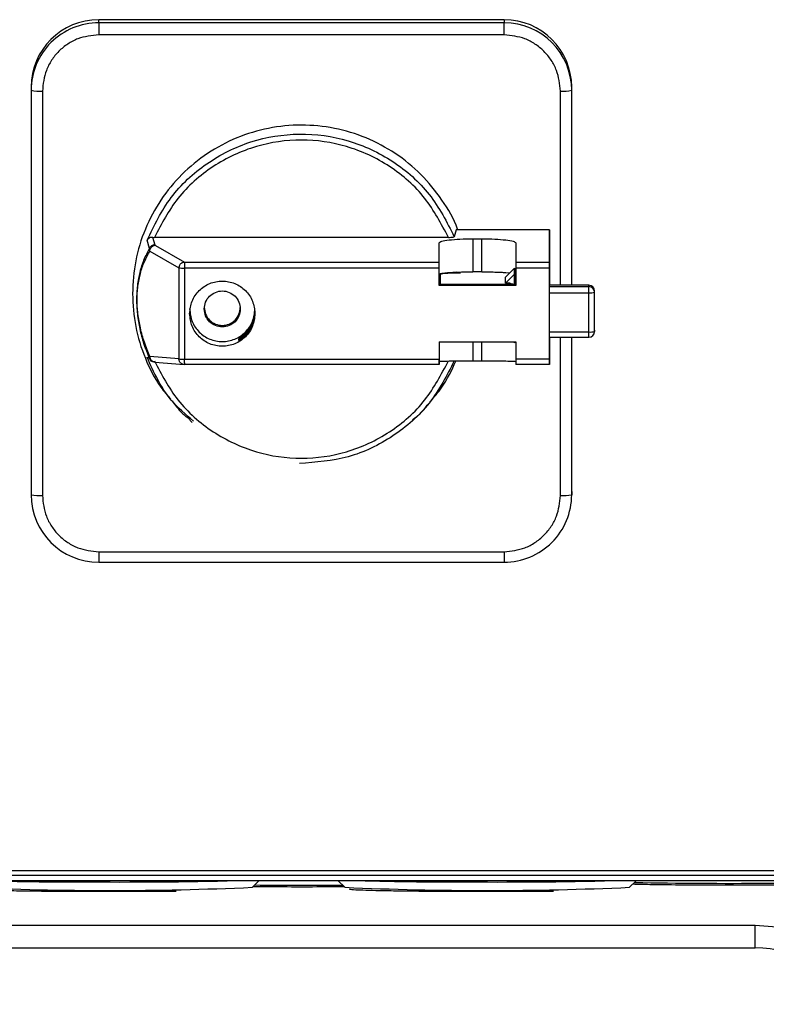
# Model space of a CAD drawing. Header units: inches. Extents: x 170 to 312, y 215 to 248.
# Tile 415 of 656: x 231.0655 to 231.1525, y 241.9115 to 242.0262. Entities that reach past the tile are written whole.
import ezdxf

# ---------------------------------------------------------------- set-up
doc = ezdxf.new("R2010")
doc.units = ezdxf.units.IN
doc.header["$LTSCALE"] = 0.25
doc.header["$MEASUREMENT"] = 0
doc.layers.add('MOTOR RH', color=7, linetype='Continuous')

msp = doc.modelspace()

# ---------------------------------------------------------------- linework, layer by layer
at = {"layer": 'MOTOR RH'}
for p, q in [((231.074680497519, 242.0258700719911), (231.07468070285, 242.02623557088)), ((231.1219245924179, 242.0258699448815), (231.074680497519, 242.0258700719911)), ((231.1219247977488, 242.0262354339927), (231.07468070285, 242.02623557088)), ((231.1219247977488, 242.0262354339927), (231.1219245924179, 242.0258699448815)), ((231.1219245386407, 242.0244694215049), (231.0746804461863, 242.0244695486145)), ((231.0668066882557, 242.0183806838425), (231.0668064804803, 242.0180151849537)), ((231.1297986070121, 242.0180150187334), (231.1297988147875, 242.0183805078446)), ((231.1297988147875, 241.9952867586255), (231.1297988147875, 242.0183805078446)), ((231.0668064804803, 242.0180151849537), (231.0668064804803, 241.970885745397)), ((231.0681187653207, 242.0179238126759), (231.0681187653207, 241.9707943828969)), ((231.1284862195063, 241.9952867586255), (231.1284862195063, 242.0179236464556)), ((231.1163509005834, 242.0017539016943), (231.1161196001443, 242.0009498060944)), ((231.1272137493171, 242.0017538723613), (231.1163509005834, 242.0017539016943)), ((231.1272125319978, 241.9979900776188), (231.1272137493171, 242.0017538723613)), ((231.1272137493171, 242.0017538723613), (231.1272137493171, 241.9952867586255)), ((231.0805991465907, 241.9995673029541), (231.0803184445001, 242.0005282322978)), ((231.0809522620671, 242.0008783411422), (231.0812154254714, 241.9999984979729)), ((231.0809522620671, 242.0008783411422), (231.0811803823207, 242.000874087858)), ((231.1154238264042, 242.0008739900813), (231.0811803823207, 242.000874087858)), ((231.0812154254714, 241.9999984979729), (231.0812865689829, 241.9999304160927)), ((231.0812865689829, 241.9999304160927), (231.0846688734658, 241.9979901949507)), ((231.1143516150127, 241.9952561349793), (231.1143523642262, 242.0002340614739)), ((231.1143516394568, 241.9979901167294), (231.1143523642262, 242.0002340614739)), ((231.118289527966, 242.0007140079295), (231.1193393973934, 242.0007139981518)), ((231.118289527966, 242.0007140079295), (231.118289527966, 241.9968551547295)), ((231.1193393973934, 241.9968551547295), (231.1193393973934, 242.0007139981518)), ((231.1232762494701, 242.0002340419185), (231.1232755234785, 241.9979900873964)), ((231.0806447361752, 241.9992696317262), (231.0805991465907, 241.9995673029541)), ((231.0806447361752, 241.9992696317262), (231.0840270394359, 241.9973294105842)), ((231.0846688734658, 241.9979901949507), (231.1143516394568, 241.9979901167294)), ((231.1232755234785, 241.9979900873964), (231.1272125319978, 241.9979900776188)), ((231.0840270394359, 241.9973294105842), (231.0840270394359, 241.9867096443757)), ((231.1143516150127, 241.9972931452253), (231.0846688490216, 241.9972932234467)), ((231.0846688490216, 241.9972932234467), (231.0846688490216, 241.9866734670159)), ((231.1143516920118, 241.9953931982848), (231.1143523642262, 241.9965810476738)), ((231.1144766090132, 241.9965565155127), (231.1144759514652, 241.9953931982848)), ((231.1193393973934, 241.9968551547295), (231.118289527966, 241.9968551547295)), ((231.1220875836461, 241.9955410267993), (231.1231374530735, 241.9965883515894)), ((231.1220879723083, 241.9962263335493), (231.1231378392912, 241.9972736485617)), ((231.1221232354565, 241.996774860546), (231.1225975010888, 241.9967346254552)), ((231.1231378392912, 241.9972736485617), (231.1231374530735, 241.9965883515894)), ((231.1231374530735, 241.9965883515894), (231.1231374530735, 241.9953931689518)), ((231.1231381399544, 241.9953931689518), (231.1231378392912, 241.9972736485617)), ((231.1231378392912, 241.9962263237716), (231.1231381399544, 241.9967562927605)), ((231.1272125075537, 241.9972931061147), (231.1232754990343, 241.9972931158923)), ((231.1232754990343, 241.9972931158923), (231.1232754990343, 241.995256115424)), ((231.1272125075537, 241.9866733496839), (231.1272125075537, 241.9972931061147)), ((231.1272136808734, 241.9973302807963), (231.127212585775, 241.9953931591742)), ((231.1143516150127, 241.9952561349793), (231.1143516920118, 241.9953931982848)), ((231.1232755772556, 241.9953931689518), (231.1143516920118, 241.9953931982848)), ((231.1220875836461, 241.9955410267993), (231.1220879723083, 241.9962263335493)), ((231.1224812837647, 241.9955410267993), (231.1220875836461, 241.9955410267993)), ((231.1224812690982, 241.9955136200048), (231.1224812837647, 241.9955410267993)), ((231.1317987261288, 241.9952867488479), (231.127212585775, 241.9952867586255)), ((231.1317987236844, 241.9952851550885), (231.127212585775, 241.9952851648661)), ((231.1317986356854, 241.9951298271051), (231.1317987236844, 241.9952851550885)), ((231.1317987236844, 241.9952851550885), (231.1317987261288, 241.9952867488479)), ((231.1232754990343, 241.995256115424), (231.1143516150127, 241.9952561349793)), ((231.127212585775, 241.9951298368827), (231.1317986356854, 241.9951298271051)), ((231.127212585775, 241.9944295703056), (231.1317986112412, 241.9944295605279)), ((231.1324548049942, 241.9898932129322), (231.1324548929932, 241.9946305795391)), ((231.1324548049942, 241.994475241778), (231.1324548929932, 241.9946305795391)), ((231.127212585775, 241.9898475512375), (231.1317986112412, 241.9898475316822)), ((231.1324548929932, 241.990048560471), (231.1324548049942, 241.9898932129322)), ((231.0910107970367, 241.9888475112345), (231.0910109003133, 241.9890302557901)), ((231.0910109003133, 241.9890302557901), (231.0912461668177, 241.9890302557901)), ((231.1143516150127, 241.988710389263), (231.1232754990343, 241.9887103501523)), ((231.1143523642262, 241.988710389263), (231.1143523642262, 241.9863822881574)), ((231.118289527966, 241.9887103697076), (231.118289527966, 241.9864505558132)), ((231.1193393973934, 241.9864505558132), (231.1193393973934, 241.9887103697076)), ((231.1231374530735, 241.9886025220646), (231.1230293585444, 241.9887103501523)), ((231.1231374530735, 241.9886025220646), (231.1231375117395, 241.9887103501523)), ((231.1231374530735, 241.9887103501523), (231.1231374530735, 241.9886025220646)), ((231.1232754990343, 241.9887103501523), (231.1232754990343, 241.9866733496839)), ((231.127212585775, 241.9892370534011), (231.1317986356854, 241.9892370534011)), ((231.127212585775, 241.9888474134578), (231.1272128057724, 241.9892370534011)), ((231.1272137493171, 241.9892370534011), (231.1272137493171, 241.986598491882)), ((231.1284862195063, 241.9707942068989), (231.1284862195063, 241.9892370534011)), ((231.1297986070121, 241.970885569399), (231.1297986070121, 241.9892370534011)), ((231.0803184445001, 241.9869058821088), (231.0805991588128, 241.9867799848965)), ((231.0806447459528, 241.9869857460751), (231.0805991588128, 241.9867799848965)), ((231.0840270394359, 241.9867096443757), (231.0806447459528, 241.9869857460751)), ((231.0806638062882, 241.9865420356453), (231.0809306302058, 241.9864137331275)), ((231.080885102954, 241.9864379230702), (231.0810220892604, 241.9863975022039)), ((231.0812279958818, 241.9863416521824), (231.084640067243, 241.9860631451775)), ((231.0846688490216, 241.9866734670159), (231.1143516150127, 241.9866733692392)), ((231.1143523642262, 241.9863822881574), (231.1143516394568, 241.9860629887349)), ((231.1193393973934, 241.9864505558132), (231.118289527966, 241.9864505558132)), ((231.1272125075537, 241.9866733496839), (231.1232754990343, 241.9866733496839)), ((231.1272137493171, 241.986598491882), (231.1272125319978, 241.9860629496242)), ((231.1143516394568, 241.9860629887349), (231.0846688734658, 241.9860630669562)), ((231.1272125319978, 241.9860629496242), (231.1232755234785, 241.9860629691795)), ((231.0852931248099, 241.9795756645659), (231.0855898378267, 241.9793150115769)), ((231.1109980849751, 241.9793006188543), (231.1112951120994, 241.9795609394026)), ((231.1297988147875, 241.9712510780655), (231.1297986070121, 241.970885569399)), ((231.0746804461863, 241.9642486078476), (231.1219245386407, 241.9642484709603)), ((231.0746804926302, 241.9630276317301), (231.121924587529, 241.9630275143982)), ((231.0264982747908, 241.9271116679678), (231.1700949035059, 241.9271116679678)), ((231.0264983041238, 241.9265625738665), (231.1700949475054, 241.9265625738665)), ((231.0116838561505, 241.9259513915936), (231.1849122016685, 241.9259513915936)), ((231.0532802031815, 241.9259494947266), (231.1433235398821, 241.9259494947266)), ((231.0925860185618, 241.925145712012), (231.0933900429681, 241.9259494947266)), ((231.1025575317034, 241.9259494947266), (231.1033615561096, 241.925145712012)), ((231.1365492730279, 241.925145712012), (231.1373532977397, 241.9259494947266)), ((231.1433412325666, 241.9259513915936), (231.1433235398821, 241.9259494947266)), ((231.1433235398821, 241.9259494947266), (231.1433235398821, 241.9259513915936)), ((231.1511867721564, 241.9207001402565), (231.0454169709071, 241.9207001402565)), ((231.0454169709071, 241.9180754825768), (231.1511867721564, 241.9180754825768))]:
    msp.add_line(p, q, dxfattribs=at)
at = {"layer": 'MOTOR RH', "flags": 128}
for points in [[(231.074680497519, 242.0258700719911), (231.0746804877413, 242.0258270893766), (231.0746804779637, 242.0257354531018), (231.074680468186, 242.0255986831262), (231.0746804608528, 242.0254220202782), (231.0746804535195, 242.0252122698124), (231.0746804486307, 242.0249774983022), (231.0746804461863, 242.0247267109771), (231.0746804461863, 242.0244695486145)], [(231.1219245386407, 242.0244694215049), (231.1219245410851, 242.0247265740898), (231.1219245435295, 242.0249773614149), (231.1219245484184, 242.0252121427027), (231.1219245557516, 242.0254218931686), (231.1219245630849, 242.0255985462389), (231.1219245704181, 242.0257353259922), (231.1219245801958, 242.0258269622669), (231.1219245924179, 242.0258699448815)], [(231.1317986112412, 241.9945581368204), (231.1317986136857, 241.9946835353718), (231.1317986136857, 241.9948009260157), (231.1317986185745, 241.9949057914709), (231.1317986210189, 241.994994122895), (231.1317986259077, 241.9950625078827), (231.1317986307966, 241.9951083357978), (231.1317986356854, 241.9951298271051)], [(231.1317986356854, 241.9892370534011), (231.1317986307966, 241.9892423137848), (231.1317986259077, 241.9892709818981), (231.1317986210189, 241.9893235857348), (231.1317986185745, 241.9893980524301), (231.1317986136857, 241.9894915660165), (231.1317986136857, 241.989600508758), (231.1317986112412, 241.9897207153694), (231.1317986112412, 241.9945581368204)], [(231.0746804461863, 241.9642486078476), (231.0746804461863, 241.9639949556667), (231.0746804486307, 241.9637545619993), (231.0746804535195, 241.9635366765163), (231.0746804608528, 241.9633496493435), (231.074680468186, 241.9632006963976), (231.0746804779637, 241.9630955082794), (231.0746804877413, 241.9630381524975), (231.0746804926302, 241.9630276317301)], [(231.1219245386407, 241.9642484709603), (231.1219245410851, 241.9639948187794), (231.1219245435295, 241.9637544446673), (231.1219245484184, 241.963536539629), (231.1219245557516, 241.9633495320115), (231.1219245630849, 241.9632005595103), (231.1219245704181, 241.9630953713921), (231.1219245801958, 241.9630380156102), (231.121924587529, 241.9630275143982)], [(231.1524764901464, 241.9256223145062), (231.1525020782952, 241.9256224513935), (231.1548692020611, 241.9256403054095)]]:
    msp.add_lwpolyline(points, dxfattribs=at)
at = {"layer": 'MOTOR RH'}
for centre, radius, start, end in [((231.0746709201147, 242.018005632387), 0.007864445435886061, 89.93022458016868, 179.9304055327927), ((231.0746711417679, 242.0183711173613), 0.007864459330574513, 89.930343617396, 179.9303042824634), ((231.1219341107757, 242.0180054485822), 0.007864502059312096, 0.0697220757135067, 90.06934474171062), ((231.12193432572, 242.0183709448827), 0.007864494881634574, 0.06966976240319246, 90.06941484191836), ((231.067792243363, 242.0227034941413), 0.004790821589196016, 258.1259657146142, 273.9080654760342), ((231.1288127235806, 242.0227046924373), 0.004792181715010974, 266.0932597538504, 281.8720878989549), ((231.0845502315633, 242.0008990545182), 0.003607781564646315, 261.6616967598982, 271.8841231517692), ((231.1161693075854, 241.9876246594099), 0.009090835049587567, 85.77607103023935, 100.7310073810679), ((231.1168306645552, 241.9963355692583), 0.0006456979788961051, 130.2451007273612, 146.371730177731), ((231.1224813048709, 241.9948562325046), 0.0006573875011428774, 59.59444205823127, 90.0031178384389), ((231.1224813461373, 241.994883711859), 0.0006573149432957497, 56.37392643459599, 90.00543679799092), ((231.1317995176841, 241.9946297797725), 0.0006553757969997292, 0.06991906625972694, 90.06941490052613), ((231.1319618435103, 241.9968206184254), 0.002396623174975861, 266.0946025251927, 281.8698955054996), ((231.1317994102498, 241.9944744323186), 0.0006553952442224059, 0.0707643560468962, 90.06771376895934), ((231.1319618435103, 241.9922385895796), 0.002396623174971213, 266.0946025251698, 281.8698955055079), ((231.1317994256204, 241.9898940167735), 0.0006553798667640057, 269.9309408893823, 359.9297251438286), ((231.0845501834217, 241.990279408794), 0.003607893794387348, 261.6627306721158, 271.884829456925), ((231.0677921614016, 241.9755733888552), 0.004790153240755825, 258.1252866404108, 273.9095942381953), ((231.0746709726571, 241.9708953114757), 0.00786449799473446, 180.0696924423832, 270.0693921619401), ((231.1219341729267, 241.9708951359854), 0.007864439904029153, 269.9302019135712, 359.9303033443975), ((231.1288126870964, 241.975576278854), 0.004793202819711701, 266.0945304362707, 281.8699675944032), ((231.0721769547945, 242.335956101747), 0.4101838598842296, 268.3065505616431, 270.2196763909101), ((231.0773390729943, 242.4935671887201), 0.5678032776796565, 269.6377945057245, 271.4724099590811), ((231.0983060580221, 243.0797308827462), 1.154326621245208, 269.7295567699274, 270.2376034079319), ((231.1161402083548, 242.3359559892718), 0.4101837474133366, 268.306550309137, 270.2196765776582), ((231.1213023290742, 242.4935670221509), 0.5678031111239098, 269.6377942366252, 271.4724102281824), ((231.1481739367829, 242.551592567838), 0.6259850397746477, 268.987189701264, 270.3938114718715), ((231.0759921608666, 242.3001991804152), 0.3754203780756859, 267.4666589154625, 272.5333410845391), ((231.1199554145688, 242.300199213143), 0.3754204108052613, 267.4666590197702, 272.5333409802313), ((231.1511867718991, 241.9049521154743), 0.01312335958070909, 30.00000000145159, 90)]:
    msp.add_arc(centre, radius, start, end, dxfattribs=at)
for points, knots in [([(231.0746804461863, 242.0244695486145), (231.0738550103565, 242.0243821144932), (231.072585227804, 242.0242476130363), (231.0710575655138, 242.0234313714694), (231.070006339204, 242.0225865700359), (231.0691594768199, 242.0215379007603), (231.0683412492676, 242.0200139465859), (231.0682064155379, 242.0187472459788), (231.0681187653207, 242.0179238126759)], [0, 0, 0, 0, 0.2394568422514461, 0.3683607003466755, 0.5000001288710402, 0.6316390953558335, 0.7605427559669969, 1, 1, 1, 1]), ([(231.1284862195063, 242.0179236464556), (231.1283985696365, 242.0187470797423), (231.1282637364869, 242.0200137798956), (231.1274455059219, 242.0215377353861), (231.1265986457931, 242.0225864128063), (231.1255474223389, 242.0234312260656), (231.1240197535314, 242.0242474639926), (231.1227499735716, 242.0243819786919), (231.1219245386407, 242.0244694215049)], [0, 0, 0, 0, 0.2394570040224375, 0.3683604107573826, 0.4999997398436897, 0.6316394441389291, 0.7605430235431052, 1, 1, 1, 1]), ([(231.1165116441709, 242.0017539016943), (231.1165041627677, 242.0017786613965), (231.1161254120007, 242.0030321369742), (231.1147219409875, 242.0052754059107), (231.1123259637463, 242.0082932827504), (231.1093055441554, 242.0107450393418), (231.1058851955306, 242.0125730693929), (231.1021673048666, 242.0136973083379), (231.0983025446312, 242.0140772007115), (231.0944373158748, 242.0136974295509), (231.0907208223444, 242.0125727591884), (231.0872953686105, 242.0107463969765), (231.0842939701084, 242.0082885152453), (231.0818270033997, 242.0052935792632), (231.0800077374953, 242.0018766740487), (231.0788372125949, 241.9981691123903), (231.0786906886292, 241.995598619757), (231.0786174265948, 241.9943133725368)], [0, 0, 0, 0, 0.001437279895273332, 0.07276320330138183, 0.1440890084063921, 0.2154149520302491, 0.2867408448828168, 0.3580667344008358, 0.4293926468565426, 0.5007185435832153, 0.5720444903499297, 0.6433703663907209, 0.7146962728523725, 0.786022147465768, 0.8573480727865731, 0.9286739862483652, 1, 1, 1, 1]), ([(231.0803184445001, 242.0005282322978), (231.0811548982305, 242.0022573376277), (231.0828278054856, 242.0057155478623), (231.087138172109, 242.0096758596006), (231.0923254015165, 242.0122633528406), (231.0980716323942, 242.0131922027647), (231.1038382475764, 242.0123989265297), (231.1090852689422, 242.0099342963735), (231.1134881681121, 242.0060765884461), (231.1152424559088, 242.0026587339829), (231.1161196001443, 242.0009498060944)], [0, 0, 0, 0, 0.1250000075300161, 0.2499999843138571, 0.3749999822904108, 0.4999999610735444, 0.6249999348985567, 0.7499999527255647, 0.8749999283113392, 1, 1, 1, 1]), ([(231.1154238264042, 242.0008739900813), (231.1145979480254, 242.0024477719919), (231.1129094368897, 242.0056653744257), (231.1087134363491, 242.009342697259), (231.1037089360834, 242.011689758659), (231.0983021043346, 242.0124637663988), (231.0928952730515, 242.0116897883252), (231.087890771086, 242.0093427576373), (231.083694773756, 242.0056654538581), (231.0820062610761, 242.0024478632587), (231.0811803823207, 242.000874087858)], [0, 0, 0, 0, 0.1222791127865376, 0.2500000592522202, 0.3777209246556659, 0.5000000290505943, 0.6222791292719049, 0.7499999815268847, 0.8777209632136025, 1, 1, 1, 1]), ([(231.0809522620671, 242.000877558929), (231.0808925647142, 242.0008754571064), (231.080762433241, 242.0008708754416), (231.0805840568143, 242.0008043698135), (231.0804192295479, 242.0006898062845), (231.0803541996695, 242.0005834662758), (231.0803200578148, 242.0005276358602)], [0, 0, 0, 0, 0.1934260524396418, 0.4216404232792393, 0.6963508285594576, 1, 1, 1, 1]), ([(231.0812154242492, 241.9999977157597), (231.0811485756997, 241.9999917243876), (231.0810148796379, 241.9999797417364), (231.0808337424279, 241.9998865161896), (231.080683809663, 241.9997489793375), (231.0806268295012, 241.9996280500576), (231.0805983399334, 241.9995675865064)], [0, 0, 0, 0, 0.2500006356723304, 0.4999973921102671, 0.7500031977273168, 1, 1, 1, 1]), ([(231.0812865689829, 241.9999304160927), (231.0812448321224, 241.9999269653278), (231.0811613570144, 241.9999200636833), (231.0810412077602, 241.9998784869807), (231.0809291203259, 241.9998172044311), (231.0808664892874, 241.9997593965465), (231.0808351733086, 241.99973049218)], [0, 0, 0, 0, 0.2499996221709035, 0.5000075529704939, 0.7500001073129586, 1, 1, 1, 1]), ([(231.1143523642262, 242.0002340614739), (231.1144060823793, 242.0002976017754), (231.1145135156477, 242.0004246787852), (231.1151749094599, 242.000523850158), (231.1155055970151, 242.0005734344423)], [0, 0, 0, 0, 0.500014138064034, 1, 1, 1, 1]), ([(231.1154238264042, 242.0008739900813), (231.1155164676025, 242.0008751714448), (231.1156965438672, 242.0008774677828), (231.1159241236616, 242.0008950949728), (231.116081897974, 242.0009201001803), (231.1161071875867, 242.0009400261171), (231.1161196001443, 242.0009498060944)], [0, 0, 0, 0, 0.2688927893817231, 0.5226746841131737, 0.7657208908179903, 1, 1, 1, 1]), ([(231.1155055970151, 242.0005734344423), (231.1159121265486, 242.0006137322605), (231.1167251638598, 242.0006943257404), (231.1177680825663, 242.0007074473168), (231.118289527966, 242.0007140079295)], [0, 0, 0, 0, 0.5000133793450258, 1, 1, 1, 1]), ([(231.1193393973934, 242.0007139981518), (231.1198608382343, 242.0007074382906), (231.1209037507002, 242.0006943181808), (231.1217167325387, 242.0006137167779), (231.1221232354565, 242.000573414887)], [0, 0, 0, 0, 0.4999852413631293, 1, 1, 1, 1]), ([(231.1221232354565, 242.000573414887), (231.1224538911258, 242.0005238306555), (231.1231152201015, 242.0004246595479), (231.1232225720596, 242.000297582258), (231.1232762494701, 242.0002340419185)], [0, 0, 0, 0, 0.4999866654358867, 1, 1, 1, 1]), ([(231.0791325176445, 241.9936285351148), (231.0791371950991, 241.9939037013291), (231.0791468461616, 241.9944714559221), (231.0792534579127, 241.9956177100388), (231.0795184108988, 241.9969803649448), (231.079992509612, 241.9984067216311), (231.0803817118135, 241.999151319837), (231.0805991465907, 241.9995673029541)], [0, 0, 0, 0, 0.08555260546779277, 0.1765219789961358, 0.3900110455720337, 0.6592187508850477, 1, 1, 1, 1]), ([(231.0806447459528, 241.9869857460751), (231.0804267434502, 241.9875133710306), (231.0800362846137, 241.9884583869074), (231.079557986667, 241.9901154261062), (231.0792831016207, 241.9915994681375), (231.0791765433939, 241.9927835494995), (231.0791511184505, 241.9936167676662), (231.0791765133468, 241.994433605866), (231.0792830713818, 241.9955479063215), (231.0795579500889, 241.9968518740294), (231.0800362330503, 241.9981956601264), (231.0804266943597, 241.9988848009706), (231.0806447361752, 241.9992696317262)], [0, 0, 0, 0, 0.1733893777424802, 0.310553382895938, 0.4155385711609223, 0.4592499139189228, 0.5000001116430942, 0.5407113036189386, 0.5844615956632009, 0.6894470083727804, 0.8265806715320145, 1, 1, 1, 1]), ([(231.0806447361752, 241.9992696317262), (231.0806475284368, 241.9993120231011), (231.0806531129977, 241.9993968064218), (231.0806923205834, 241.9995193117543), (231.080751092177, 241.9996339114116), (231.0808071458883, 241.9996982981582), (231.0808351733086, 241.99973049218)], [0, 0, 0, 0, 0.2499960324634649, 0.4999954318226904, 0.7499926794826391, 1, 1, 1, 1]), ([(231.0842174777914, 241.9977902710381), (231.0841894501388, 241.9977580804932), (231.0841333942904, 241.9976936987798), (231.0840746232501, 241.9975790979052), (231.0840354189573, 241.9974565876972), (231.0840298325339, 241.9973718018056), (231.0840270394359, 241.9973294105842)], [0, 0, 0, 0, 0.2499917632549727, 0.4999883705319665, 0.7500043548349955, 1, 1, 1, 1]), ([(231.0842174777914, 241.9977902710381), (231.0842487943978, 241.9978191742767), (231.0843114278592, 241.9978769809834), (231.0844235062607, 241.9979382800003), (231.0845436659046, 241.9979798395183), (231.0846271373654, 241.9979867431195), (231.0846688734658, 241.9979901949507)], [0, 0, 0, 0, 0.2499988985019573, 0.4999997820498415, 0.749997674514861, 0.9999999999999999, 0.9999999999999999, 0.9999999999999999, 0.9999999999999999]), ([(231.0846688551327, 241.9977563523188), (231.0846688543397, 241.9977228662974), (231.0846688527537, 241.9976558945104), (231.0846688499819, 241.9975400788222), (231.0846688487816, 241.9974179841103), (231.0846688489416, 241.9973348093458), (231.0846688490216, 241.9972932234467)], [0, 0, 0, 0, 0.250000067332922, 0.4999982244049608, 0.7500080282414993, 1, 1, 1, 1]), ([(231.0846688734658, 241.9979901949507), (231.0846688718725, 241.9979828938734), (231.0846688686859, 241.9979682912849), (231.0846688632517, 241.9979172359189), (231.0846688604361, 241.9978481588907), (231.0846688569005, 241.9977869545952), (231.0846688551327, 241.9977563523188)], [0, 0, 0, 0, 0.2499896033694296, 0.4999940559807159, 0.7499959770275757, 1, 1, 1, 1]), ([(231.1143516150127, 241.9972931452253), (231.1143516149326, 241.9973347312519), (231.1143516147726, 241.9974179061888), (231.1143516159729, 241.9975399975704), (231.1143516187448, 241.9976558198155), (231.1143516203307, 241.9977227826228), (231.1143516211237, 241.9977562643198)], [0, 0, 0, 0, 0.2499955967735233, 0.5000085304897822, 0.750002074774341, 1, 1, 1, 1]), ([(231.1143516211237, 241.9977562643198), (231.1143516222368, 241.9977868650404), (231.1143516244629, 241.9978480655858), (231.1143516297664, 241.9979171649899), (231.1143516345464, 241.9979681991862), (231.11435163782, 241.9979828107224), (231.1143516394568, 241.9979901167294)], [0, 0, 0, 0, 0.2500014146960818, 0.4999955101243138, 0.7499895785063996, 1, 1, 1, 1]), ([(231.1232755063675, 241.9977562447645), (231.1232755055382, 241.9977227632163), (231.1232755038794, 241.9976557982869), (231.1232755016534, 241.997539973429), (231.1232754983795, 241.9974178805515), (231.123275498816, 241.9973347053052), (231.1232754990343, 241.9972931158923)], [0, 0, 0, 0, 0.2499932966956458, 0.5000002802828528, 0.7499893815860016, 1, 1, 1, 1]), ([(231.1232755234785, 241.9979900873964), (231.1232755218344, 241.9979827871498), (231.1232755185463, 241.9979681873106), (231.1232755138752, 241.9979171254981), (231.1232755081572, 241.9978480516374), (231.1232755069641, 241.9977868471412), (231.1232755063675, 241.9977562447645)], [0, 0, 0, 0, 0.2500085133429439, 0.4999946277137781, 0.7499962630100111, 1, 1, 1, 1]), ([(231.1272125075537, 241.9972931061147), (231.1272125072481, 241.9973346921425), (231.1272125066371, 241.9974178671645), (231.1272125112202, 241.997539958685), (231.1272125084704, 241.9976557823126), (231.127212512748, 241.9977227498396), (231.1272125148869, 241.9977562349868)], [0, 0, 0, 0, 0.2499911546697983, 0.5000001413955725, 0.7499897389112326, 1, 1, 1, 1]), ([(231.1272125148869, 241.9977562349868), (231.1272125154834, 241.9977868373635), (231.1272125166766, 241.9978480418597), (231.1272125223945, 241.9979171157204), (231.1272125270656, 241.9979681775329), (231.1272125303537, 241.9979827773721), (231.1272125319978, 241.9979900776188)], [0, 0, 0, 0, 0.2500037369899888, 0.5000053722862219, 0.7499914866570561, 0.9999999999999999, 0.9999999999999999, 0.9999999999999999, 0.9999999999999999]), ([(231.1143523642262, 241.9965810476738), (231.1143669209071, 241.9965989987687), (231.1143960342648, 241.9966349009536), (231.1146317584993, 241.9966865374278), (231.1149895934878, 241.9967346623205), (231.1153335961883, 241.9967614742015), (231.1155055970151, 241.9967748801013)], [0, 0, 0, 0, 0.2500008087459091, 0.5000015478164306, 0.7500015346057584, 1, 1, 1, 1]), ([(231.1155055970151, 241.9967748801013), (231.1156981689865, 241.9967868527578), (231.1160833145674, 241.9968107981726), (231.1167744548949, 241.9968357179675), (231.1175161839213, 241.9968521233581), (231.1180317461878, 241.9968541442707), (231.118289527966, 241.9968551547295)], [0, 0, 0, 0, 0.2499994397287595, 0.5000010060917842, 0.7499998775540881, 1, 1, 1, 1]), ([(231.1193393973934, 241.9968551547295), (231.1195971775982, 241.9968541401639), (231.1201127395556, 241.9968521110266), (231.1208544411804, 241.996835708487), (231.1215455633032, 241.9968107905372), (231.1219306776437, 241.9967868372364), (231.1221232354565, 241.996774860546)], [0, 0, 0, 0, 0.2499996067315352, 0.5000007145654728, 0.7499995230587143, 1, 1, 1, 1]), ([(231.0852762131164, 241.9919833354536), (231.0853334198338, 241.9924802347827), (231.0854478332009, 241.9934740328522), (231.0863279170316, 241.9947377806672), (231.0875858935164, 241.9955821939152), (231.0890819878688, 241.9958787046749), (231.0905780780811, 241.9955821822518), (231.0918360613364, 241.9947377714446), (231.0927161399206, 241.9934740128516), (231.0928305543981, 241.9924802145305), (231.092887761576, 241.9919833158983)], [0, 0, 0, 0, 0.1250000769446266, 0.2500000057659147, 0.3750001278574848, 0.5000000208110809, 0.6250000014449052, 0.7499998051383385, 0.875000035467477, 1, 1, 1, 1]), ([(231.1229821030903, 241.9953931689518), (231.1228832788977, 241.995405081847), (231.1225778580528, 241.9954418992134), (231.1225202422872, 241.9954846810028), (231.1224812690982, 241.9955136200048)], [0, 0, 0, 0, 0.3235672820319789, 1, 1, 1, 1]), ([(231.1231374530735, 241.9953825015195), (231.1230668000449, 241.9953895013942), (231.1229076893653, 241.9954052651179), (231.1227780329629, 241.9954307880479), (231.1227447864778, 241.9954351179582), (231.1227710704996, 241.9954360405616), (231.1228075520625, 241.9954136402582), (231.1228077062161, 241.9954135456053)], [0, 0, 0, 0, 0.2638115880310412, 0.5941039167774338, 0.8396542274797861, 0.9993224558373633, 1, 1, 1, 1]), ([(231.0786174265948, 241.9943133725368), (231.0786889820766, 241.993026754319), (231.0788320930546, 241.9904535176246), (231.0800282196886, 241.9867665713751), (231.0814432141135, 241.9838944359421), (231.0826808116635, 241.9824711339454), (231.0830737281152, 241.9820192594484)], [0, 0, 0, 0, 0.2885860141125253, 0.5771720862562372, 0.8657592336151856, 1, 1, 1, 1]), ([(231.086982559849, 241.9925315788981), (231.0870141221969, 241.9928057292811), (231.0870772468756, 241.9933540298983), (231.0875628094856, 241.9940512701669), (231.0882568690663, 241.9945171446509), (231.0890822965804, 241.9946807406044), (231.0899077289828, 241.9945171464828), (231.090601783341, 241.9940512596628), (231.0910873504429, 241.9933540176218), (231.0911504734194, 241.9928057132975), (231.0911820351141, 241.9925315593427)], [0, 0, 0, 0, 0.1249998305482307, 0.2499995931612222, 0.3749992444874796, 0.4999992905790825, 0.6249991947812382, 0.749999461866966, 0.8749989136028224, 1, 1, 1, 1]), ([(231.0805991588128, 241.9867799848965), (231.0803817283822, 241.9873306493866), (231.0799925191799, 241.9883163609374), (231.0795184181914, 241.9900371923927), (231.0792534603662, 241.9915641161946), (231.0791468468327, 241.9927766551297), (231.0791371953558, 241.9933504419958), (231.0791325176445, 241.9936285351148)], [0, 0, 0, 0, 0.340768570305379, 0.6099894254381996, 0.8234760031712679, 0.9144453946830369, 0.9999999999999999, 0.9999999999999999, 0.9999999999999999, 0.9999999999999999]), ([(231.092887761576, 241.9919833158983), (231.0928305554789, 241.9914864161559), (231.092716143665, 241.9904926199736), (231.091836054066, 241.9892288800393), (231.0905780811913, 241.9883844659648), (231.0890819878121, 241.9880879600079), (231.0875858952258, 241.988384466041), (231.086327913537, 241.9892288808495), (231.0854478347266, 241.9904926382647), (231.0853334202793, 241.9914864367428), (231.0852762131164, 241.9919833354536)], [0, 0, 0, 0, 0.1250001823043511, 0.2499995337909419, 0.3749997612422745, 0.4999998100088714, 0.6249996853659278, 0.7499995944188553, 0.8749999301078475, 1, 1, 1, 1]), ([(231.0852765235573, 241.9925315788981), (231.0853337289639, 241.9920346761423), (231.0854481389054, 241.9910408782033), (231.0863282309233, 241.9897771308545), (231.0875862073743, 241.9889327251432), (231.0890822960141, 241.9886361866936), (231.0905783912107, 241.988932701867), (231.0918363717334, 241.9897771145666), (231.0927164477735, 241.9910408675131), (231.0928308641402, 241.9920346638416), (231.0928880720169, 241.9925315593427)], [0, 0, 0, 0, 0.1250008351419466, 0.2499997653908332, 0.3749996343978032, 0.4999997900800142, 0.6249997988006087, 0.7499999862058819, 0.8750006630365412, 1, 1, 1, 1]), ([(231.0911820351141, 241.9925315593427), (231.0911504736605, 241.992257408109), (231.0910873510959, 241.9917091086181), (231.0906017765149, 241.9910118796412), (231.0899077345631, 241.9905459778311), (231.0890822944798, 241.9903823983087), (231.0882568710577, 241.9905460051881), (231.0875628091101, 241.9910118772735), (231.0870772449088, 241.9917091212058), (231.0870141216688, 241.9922574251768), (231.086982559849, 241.9925315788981)], [0, 0, 0, 0, 0.1249998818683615, 0.2499984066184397, 0.3749998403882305, 0.4999996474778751, 0.6249998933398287, 0.7499993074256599, 0.874998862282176, 1, 1, 1, 1]), ([(231.0869826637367, 241.9927143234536), (231.087014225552, 241.9924401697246), (231.0870773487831, 241.991891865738), (231.0875629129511, 241.9911946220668), (231.0882569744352, 241.9907287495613), (231.0890823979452, 241.9905651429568), (231.089907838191, 241.9907287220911), (231.0906018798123, 241.9911946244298), (231.0910874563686, 241.9918918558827), (231.0911505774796, 241.992440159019), (231.0911821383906, 241.992714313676)], [0, 0, 0, 0, 0.1250009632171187, 0.2500003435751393, 0.3749995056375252, 0.4999995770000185, 0.6249993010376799, 0.7500004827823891, 0.8749988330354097, 1, 1, 1, 1]), ([(231.0928878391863, 241.9921203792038), (231.0928631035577, 241.9917913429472), (231.0928136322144, 241.991133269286), (231.0924181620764, 241.9902163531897), (231.0918262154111, 241.9894115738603), (231.0912826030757, 241.9890355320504), (231.0910107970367, 241.9888475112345)], [0, 0, 0, 0, 0.2500004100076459, 0.50000169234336, 0.7500009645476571, 1, 1, 1, 1]), ([(231.0928879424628, 241.9923031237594), (231.0928632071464, 241.9919740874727), (231.0928137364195, 241.9913160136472), (231.0924182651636, 241.9903990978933), (231.0918263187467, 241.9895943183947), (231.0912827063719, 241.9892182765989), (231.0910109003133, 241.9890302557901)], [0, 0, 0, 0, 0.2500003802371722, 0.5000017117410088, 0.7500009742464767, 1, 1, 1, 1]), ([(231.085727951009, 241.9794608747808), (231.0848072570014, 241.9802396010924), (231.0824147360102, 241.9822632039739), (231.0811168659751, 241.9851376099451), (231.0803184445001, 241.9869058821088)], [0, 0, 0, 0, 0.3848217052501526, 1, 1, 1, 1]), ([(231.0808885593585, 241.9864428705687), (231.0808717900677, 241.9864505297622), (231.0807944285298, 241.9864858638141), (231.080685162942, 241.9866000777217), (231.0806274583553, 241.9867198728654), (231.0805986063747, 241.9867797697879)], [0, 0, 0, 0, 0.1215584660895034, 0.5607839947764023, 1, 1, 1, 1]), ([(231.0806447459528, 241.9869857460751), (231.0806475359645, 241.9869431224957), (231.0806531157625, 241.9868578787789), (231.0806923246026, 241.9867356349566), (231.0807510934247, 241.9866219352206), (231.0808071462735, 241.9865587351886), (231.0808351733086, 241.9865271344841)], [0, 0, 0, 0, 0.2500062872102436, 0.4999923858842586, 0.7499907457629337, 1, 1, 1, 1]), ([(231.0812865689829, 241.9863391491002), (231.0812448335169, 241.9863413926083), (231.0811613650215, 241.9863458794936), (231.0810411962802, 241.9863841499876), (231.0809291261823, 241.9864425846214), (231.0808664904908, 241.9864989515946), (231.0808351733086, 241.9865271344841)], [0, 0, 0, 0, 0.2500035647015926, 0.4999925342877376, 0.7500015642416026, 1, 1, 1, 1]), ([(231.0811803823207, 241.9864734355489), (231.082006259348, 241.9848996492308), (231.0836947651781, 241.9816820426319), (231.0878907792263, 241.9780047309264), (231.0928952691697, 241.9756576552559), (231.0983021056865, 241.9748836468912), (231.1037089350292, 241.975657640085), (231.1087134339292, 241.9780046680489), (231.1129094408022, 241.9816819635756), (231.114597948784, 241.9848995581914), (231.1154238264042, 241.9864733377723)], [0, 0, 0, 0, 0.1222792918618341, 0.2500000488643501, 0.377720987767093, 0.5000000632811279, 0.6222791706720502, 0.7499999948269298, 0.8777207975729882, 1, 1, 1, 1]), ([(231.0842174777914, 241.9862510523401), (231.084189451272, 241.986282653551), (231.0841334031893, 241.9863458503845), (231.0840746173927, 241.9864595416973), (231.0840354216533, 241.9865817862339), (231.0840298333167, 241.9866670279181), (231.0840270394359, 241.9867096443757)], [0, 0, 0, 0, 0.2500174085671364, 0.4999906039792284, 0.7500210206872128, 1, 1, 1, 1]), ([(231.0846688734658, 241.9860630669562), (231.0846271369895, 241.9860653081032), (231.084543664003, 241.9860697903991), (231.0844235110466, 241.986108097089), (231.0843114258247, 241.9861664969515), (231.084248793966, 241.9862228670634), (231.0842174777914, 241.9862510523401)], [0, 0, 0, 0, 0.2500051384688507, 0.5000104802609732, 0.750003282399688, 1, 1, 1, 1]), ([(231.0846688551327, 241.9862354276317), (231.0846688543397, 241.9862651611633), (231.0846688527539, 241.9863246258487), (231.0846688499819, 241.9864326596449), (231.0846688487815, 241.9865496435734), (231.0846688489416, 241.9866321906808), (231.0846688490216, 241.9866734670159)], [0, 0, 0, 0, 0.2500007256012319, 0.4999814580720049, 0.7499738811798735, 1, 1, 1, 1]), ([(231.0846688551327, 241.9862354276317), (231.0846688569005, 241.9862090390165), (231.0846688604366, 241.9861562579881), (231.0846688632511, 241.9861023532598), (231.0846688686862, 241.9860677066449), (231.0846688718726, 241.9860646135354), (231.0846688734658, 241.9860630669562)], [0, 0, 0, 0, 0.249990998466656, 0.5000179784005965, 0.7500050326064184, 0.9999999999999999, 0.9999999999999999, 0.9999999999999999, 0.9999999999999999]), ([(231.1161196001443, 241.9864841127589), (231.1152424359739, 241.9847734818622), (231.1134881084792, 241.9813522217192), (231.1090855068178, 241.977520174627), (231.1038373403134, 241.9749581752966), (231.0999957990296, 241.9746719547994), (231.0980750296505, 241.9745288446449)], [0, 0, 0, 0, 0.2500000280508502, 0.499999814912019, 0.750000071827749, 1, 1, 1, 1]), ([(231.1132772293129, 241.9817104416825), (231.1137646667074, 241.9822593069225), (231.1150183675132, 241.9836710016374), (231.1158118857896, 241.9853894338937), (231.1162968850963, 241.9864397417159)], [0, 0, 0, 0, 0.3887988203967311, 1, 1, 1, 1]), ([(231.1143516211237, 241.9862353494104), (231.1143516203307, 241.9862650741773), (231.1143516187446, 241.9863245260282), (231.114351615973, 241.9864325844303), (231.1143516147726, 241.9865495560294), (231.1143516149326, 241.9866320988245), (231.1143516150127, 241.9866733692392)], [0, 0, 0, 0, 0.2499908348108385, 0.5000011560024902, 0.7500065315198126, 1, 1, 1, 1]), ([(231.1143516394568, 241.9860629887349), (231.1143516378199, 241.9860645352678), (231.114351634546, 241.986067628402), (231.1143516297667, 241.9861022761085), (231.1143516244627, 241.9861561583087), (231.1143516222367, 241.9862089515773), (231.1143516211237, 241.9862353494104)], [0, 0, 0, 0, 0.2499930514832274, 0.4999971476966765, 0.7499872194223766, 1, 1, 1, 1]), ([(231.1155055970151, 241.9864305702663), (231.1151749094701, 241.9864235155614), (231.1145135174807, 241.9864094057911), (231.1144060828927, 241.9863913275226), (231.1143523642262, 241.9863822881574)], [0, 0, 0, 0, 0.4999872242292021, 1, 1, 1, 1]), ([(231.118289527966, 241.9864505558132), (231.1177680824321, 241.9864496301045), (231.116725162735, 241.9864477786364), (231.1159121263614, 241.9864363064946), (231.1155055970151, 241.9864305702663)], [0, 0, 0, 0, 0.4999862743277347, 1, 1, 1, 1]), ([(231.1221232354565, 241.986430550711), (231.1217167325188, 241.9864362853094), (231.1209037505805, 241.9864477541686), (231.1198608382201, 241.98644962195), (231.1193393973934, 241.9864505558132)], [0, 0, 0, 0, 0.5000147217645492, 1, 1, 1, 1]), ([(231.1232762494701, 241.9863822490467), (231.1232225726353, 241.986391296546), (231.1231152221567, 241.9864093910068), (231.1224538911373, 241.986423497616), (231.1221232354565, 241.986430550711)], [0, 0, 0, 0, 0.5000148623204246, 1, 1, 1, 1]), ([(231.1232754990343, 241.9866733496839), (231.1232754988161, 241.9866320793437), (231.1232754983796, 241.9865495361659), (231.1232755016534, 241.9864325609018), (231.1232755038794, 241.9863245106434), (231.1232755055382, 241.9862650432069), (231.1232755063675, 241.9862353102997)], [0, 0, 0, 0, 0.249984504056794, 0.4999841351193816, 0.7499988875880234, 0.9999999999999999, 0.9999999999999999, 0.9999999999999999, 0.9999999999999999]), ([(231.1232755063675, 241.9862353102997), (231.1232755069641, 241.9862089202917), (231.1232755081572, 241.9861561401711), (231.1232755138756, 241.9861022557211), (231.1232755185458, 241.9860676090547), (231.1232755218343, 241.9860645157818), (231.1232755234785, 241.9860629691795)], [0, 0, 0, 0, 0.2499950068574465, 0.4999910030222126, 0.75000102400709, 1, 1, 1, 1]), ([(231.1272125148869, 241.9862353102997), (231.127212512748, 241.986265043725), (231.1272125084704, 241.9863245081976), (231.1272125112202, 241.9864325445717), (231.1272125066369, 241.9865495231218), (231.127212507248, 241.9866320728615), (231.1272125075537, 241.9866733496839)], [0, 0, 0, 0, 0.2499998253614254, 0.4999796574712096, 0.7499780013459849, 1, 1, 1, 1]), ([(231.1272125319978, 241.9860629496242), (231.1272125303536, 241.9860644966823), (231.1272125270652, 241.9860675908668), (231.1272125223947, 241.9861022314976), (231.1272125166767, 241.9861561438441), (231.1272125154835, 241.9862089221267), (231.1272125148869, 241.9862353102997)], [0, 0, 0, 0, 0.249994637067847, 0.5000003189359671, 0.7500093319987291, 1, 1, 1, 1]), ([(231.0832406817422, 241.9818163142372), (231.0835968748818, 241.9813289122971), (231.0841994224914, 241.98050440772), (231.0850131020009, 241.9798905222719), (231.0853457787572, 241.9796395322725)], [0, 0, 0, 0, 0.5911452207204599, 1, 1, 1, 1]), ([(231.1112419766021, 241.9796253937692), (231.1115828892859, 241.9798785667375), (231.1122823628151, 241.9803980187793), (231.1128015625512, 241.9810973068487), (231.1130677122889, 241.9814557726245)], [0, 0, 0, 0, 0.4873846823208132, 1, 1, 1, 1]), ([(231.0681187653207, 241.9707943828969), (231.068206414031, 241.9699709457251), (231.0683412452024, 241.9687042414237), (231.0691594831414, 241.9671802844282), (231.0700063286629, 241.9661315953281), (231.0710575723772, 241.9652868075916), (231.0725852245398, 241.9644705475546), (231.0738550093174, 241.9643360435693), (231.0746804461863, 241.9642486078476)], [0, 0, 0, 0, 0.2394577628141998, 0.3683610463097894, 0.5000010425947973, 0.6316394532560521, 0.7605433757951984, 1, 1, 1, 1]), ([(231.1219245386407, 241.9642484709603), (231.1227499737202, 241.9643359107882), (231.1240197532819, 241.9644704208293), (231.1255474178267, 241.9652866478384), (231.1265986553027, 241.9661314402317), (231.1274455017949, 241.9671801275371), (231.128263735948, 241.9687040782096), (231.1283985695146, 241.9699707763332), (231.1284862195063, 241.9707942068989)], [0, 0, 0, 0, 0.2394570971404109, 0.3683605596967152, 0.4999994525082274, 0.6316399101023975, 0.760543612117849, 1, 1, 1, 1]), ([(231.1369378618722, 241.9255341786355), (231.1375475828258, 241.9255188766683), (231.1389649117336, 241.9254833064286), (231.1423034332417, 241.9254443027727), (231.1450626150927, 241.9254333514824), (231.1464421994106, 241.9254278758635)], [0, 0, 0, 0, 0.2740406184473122, 0.6370220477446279, 1, 1, 1, 1]), ([(231.1464421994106, 241.9254278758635), (231.1478018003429, 241.925426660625), (231.1506556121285, 241.9254241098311), (231.1532748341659, 241.9254442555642), (231.154646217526, 241.9254548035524)], [0, 0, 0, 0, 0.4764157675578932, 1, 1, 1, 1]), ([(231.0599460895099, 241.9249523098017), (231.0599421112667, 241.9249428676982), (231.0599304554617, 241.9249152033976), (231.0605735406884, 241.9248713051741), (231.0617504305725, 241.9248228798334), (231.0634426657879, 241.9247790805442), (231.0656408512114, 241.9247402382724), (231.0683419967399, 241.9247085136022), (231.0714175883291, 241.9246865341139), (231.0746877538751, 241.9246759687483), (231.0779385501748, 241.9246773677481), (231.0810074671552, 241.9246887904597), (231.0828378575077, 241.9247040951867), (231.0837264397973, 241.9247115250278)], [0, 0, 0, 0, 0.04907273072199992, 0.1437775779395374, 0.2331302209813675, 0.3224827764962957, 0.4171875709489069, 0.5158297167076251, 0.6165650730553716, 0.717300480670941, 0.8159425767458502, 0.9106473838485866, 1, 1, 1, 1]), ([(231.0926747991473, 241.9252344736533), (231.0938252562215, 241.9252295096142), (231.0962527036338, 241.925219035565), (231.0998803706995, 241.9252183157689), (231.1022194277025, 241.9252275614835), (231.1032755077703, 241.9252317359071)], [0, 0, 0, 0, 0.3307241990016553, 0.6978231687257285, 1, 1, 1, 1]), ([(231.103909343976, 241.9249523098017), (231.1039053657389, 241.924942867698), (231.103893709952, 241.9249152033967), (231.10453679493, 241.9248713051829), (231.1057136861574, 241.9248228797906), (231.1074059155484, 241.9247790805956), (231.1096041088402, 241.9247402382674), (231.1123052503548, 241.9247085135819), (231.1153808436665, 241.9246865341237), (231.1186510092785, 241.9246759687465), (231.1219018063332, 241.9246773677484), (231.1249707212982, 241.92468879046), (231.1268011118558, 241.9247040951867), (231.1276896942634, 241.9247115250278)], [0, 0, 0, 0, 0.04907272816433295, 0.143777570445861, 0.233130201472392, 0.3224828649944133, 0.4171876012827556, 0.5158296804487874, 0.616565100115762, 0.71730050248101, 0.8159425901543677, 0.9106473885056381, 1, 1, 1, 1]), ([(231.1648249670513, 241.9128261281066), (231.164062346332, 241.9139459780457), (231.1625102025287, 241.9162251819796), (231.1591430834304, 241.9187328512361), (231.1552878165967, 241.9203950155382), (231.1525378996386, 241.9205996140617), (231.1511867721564, 241.9207001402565)], [0, 0, 0, 0, 0.2456670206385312, 0.5000002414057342, 0.754333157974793, 1, 1, 1, 1]), ([(231.1511867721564, 241.9180754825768), (231.1511867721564, 241.9181149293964), (231.1511867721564, 241.9181938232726), (231.1511867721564, 241.9188007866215), (231.1511867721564, 241.9196683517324), (231.1511867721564, 241.9203562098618), (231.1511867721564, 241.9207001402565)], [0, 0, 0, 0, 0.2499994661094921, 0.5000004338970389, 0.7499992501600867, 1, 1, 1, 1])]:
    msp.add_open_spline(points, degree=3, knots=knots, dxfattribs=at)

doc.saveas('drawing.dxf')
